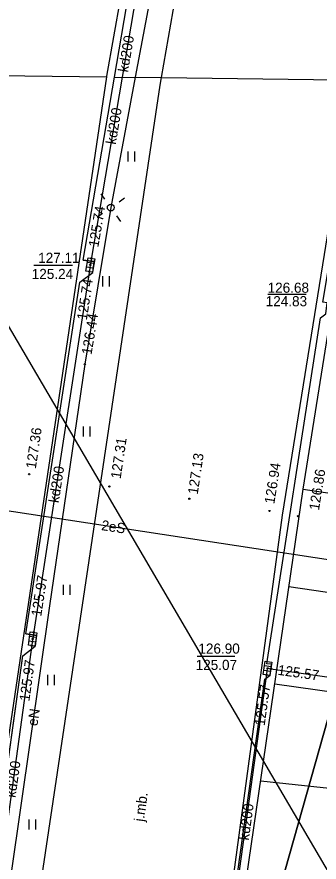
# Model space of a CAD drawing. Extents: x 6424617 to 6425697, y 5665845 to 5667190.
# Drawn here: x 6425243 to 6425265.4, y 5666007.2 to 5666069.8 of the extents above; entities that cross this region are included whole.
import ezdxf

# ---------------------------------------------------------------- set-up
doc = ezdxf.new("R2010")
doc.units = 0
for name, color, linetype in [('Warstwa 1', 7, 'Continuous'), ('Warstwa 10', 7, 'Continuous'), ('Warstwa 11', 7, 'Continuous'), ('Warstwa 12', 7, 'Continuous'), ('Warstwa 13', 7, 'Continuous'), ('Warstwa 14', 7, 'Continuous'), ('Warstwa 15', 7, 'Continuous'), ('Warstwa 2', 7, 'Continuous'), ('Warstwa 20', 7, 'Continuous'), ('Warstwa 21', 7, 'Continuous'), ('Warstwa 25', 7, 'Continuous'), ('Warstwa 4', 7, 'Continuous'), ('Warstwa 5', 7, 'Continuous'), ('Warstwa 6', 7, 'Continuous'), ('Warstwa 8', 7, 'Continuous'), ('Warstwa 9', 7, 'Continuous')]:
    doc.layers.add(name, color=color, linetype=linetype)

msp = doc.modelspace()

# ---------------------------------------------------------------- linework, layer by layer
at = {"layer": 'Warstwa 1'}
msp.add_line((6425255.27, 5665979.789), (6425282.481, 5666076.105), dxfattribs=at)
msp.add_line((6425255.27, 5665979.789), (6425282.481, 5666076.105), dxfattribs=at)
at = {"layer": 'Warstwa 10'}
msp.add_lwpolyline([(6425210.49, 5666038.08), (6425284.51, 5666026.79), (6425291.89, 5666026.49), (6425295.79, 5666025.09)], dxfattribs=at)
at = {"layer": 'Warstwa 12'}
for points in [[(6425305.48, 5666314.773), (6425305.46, 5666314.69), (6425304.78, 5666311.87), (6425300.71, 5666295.15), (6425294.99, 5666272.35), (6425290.15, 5666250.61), (6425284.71, 5666227.74), (6425279.01, 5666202.22), (6425275.47, 5666185.36), (6425276.45, 5666183.42), (6425275.83, 5666181.15), (6425274.33, 5666180.26), (6425268.32, 5666153.7), (6425265.78, 5666142.83), (6425259.79, 5666111.01), (6425258.46, 5666104.34), (6425255.58, 5666086.63), (6425256.35, 5666085.37), (6425256.11, 5666083.87), (6425255.06, 5666082.88), (6425251.757, 5666065.333)], [(6425255.56, 5666092.84), (6425255.47, 5666092.35), (6425253.14, 5666079.26), (6425253.1, 5666079.01), (6425250.781, 5666065.344)], [(6425251.757, 5666065.333), (6425249.94, 5666055.68), (6425248.02, 5666044.07), (6425245.41, 5666026.18), (6425242.56, 5666006.4), (6425240.62, 5665992.24), (6425239.37, 5665985.42), (6425238.5, 5665981.75), (6425238.236, 5665981.274), (6425238.29, 5665981.17), (6425235.29, 5665956.04), (6425231.712, 5665920.518)], [(6425250.78, 5666065.344), (6425248.46, 5666051.68), (6425248.42, 5666051.43), (6425248.38, 5666051.18), (6425244.19, 5666023.96), (6425244.15, 5666023.72), (6425244.12, 5666023.47), (6425240.34, 5665996.24), (6425240.31, 5665995.99)], [(6425258.26, 5665997.77), (6425258.29, 5665998.01), (6425261.52, 5666021.31), (6425261.56, 5666021.55), (6425261.81, 5666021.52), (6425276.66, 5666019.4), (6425276.91, 5666019.37), (6425277.16, 5666019.34), (6425278.45, 5666019.22), (6425279.12, 5666019.16)]]:
    msp.add_lwpolyline(points, dxfattribs=at)
at = {"layer": 'Warstwa 14'}
for p, q in [((6425247.103, 5666051.383), (6425244.248, 5666051.383)), ((6425264.417, 5666049.246), (6425261.568, 5666049.246)), ((6425259.129, 5666022.422), (6425256.347, 5666022.422))]:
    msp.add_line(p, q, dxfattribs=at)
for centre in [(6425248.501, 5666051.923), (6425248.42, 5666051.43), (6425248.342, 5666050.936), (6425248.02, 5666044.07), (6425244.229, 5666024.214), (6425244.15, 5666023.72), (6425244.086, 5666023.224), (6425261.56, 5666021.55), (6425261.485, 5666021.056), (6425261.81, 5666021.52)]:
    msp.add_circle(centre, 0.045, dxfattribs=at)
at = {"layer": 'Warstwa 2'}
msp.add_circle((6425249.94, 5666055.68), 0.25, dxfattribs=at)
at = {"layer": 'Warstwa 20'}
msp.add_lwpolyline([(6425260.19, 5665986.2), (6425260.11, 5665995.62), (6425260.004, 5666006.005), (6425264.186, 5666034.819), (6425267.005, 5666052.474), (6425269.154, 5666065.123)], dxfattribs=at)
at = {"layer": 'Warstwa 21'}
msp.add_lwpolyline([(6425301.664, 5665952.011), (6425297.112, 5665953.505), (6425231.404, 5666065.578)], dxfattribs=at)
at = {"layer": 'Warstwa 25'}
for centre in [(6425243.899, 5666035.926), (6425249.835, 5666035.018), (6425255.76, 5666034.111), (6425261.696, 5666033.204), (6425263.799, 5666032.816)]:
    msp.add_circle(centre, 0.045, dxfattribs=at)
at = {"layer": 'Warstwa 4'}
for p, q in [((6425248.201, 5666051.643), (6425248.695, 5666051.562)), ((6425248.145, 5666051.298), (6425248.639, 5666051.217)), ((6425243.881, 5666023.577), (6425244.377, 5666023.516)), ((6425243.923, 5666023.924), (6425244.419, 5666023.863)), ((6425261.338, 5666021.759), (6425261.833, 5666021.687)), ((6425261.287, 5666021.413), (6425261.782, 5666021.341))]:
    msp.add_line(p, q, dxfattribs=at)
for points in [[(6425249.506, 5666056.292), (6425249.217, 5666056.7)], [(6425250.552, 5666056.114), (6425250.96, 5666056.403)], [(6425249.328, 5666055.246), (6425248.92, 5666054.957)], [(6425250.374, 5666055.068), (6425250.663, 5666054.66)]]:
    msp.add_lwpolyline(points, dxfattribs=at)
for points in [[(6425248.093, 5666050.977), (6425248.254, 5666051.964), (6425248.747, 5666051.883), (6425248.586, 5666050.896)], [(6425243.841, 5666023.254), (6425243.962, 5666024.247), (6425244.459, 5666024.186), (6425244.338, 5666023.193)], [(6425261.24, 5666021.092), (6425261.385, 5666022.081), (6425261.88, 5666022.008), (6425261.735, 5666021.019)]]:
    msp.add_lwpolyline(points, close=True, dxfattribs=at)
at = {"layer": 'Warstwa 5'}
for p, q in [((6425247.907, 5666051.789), (6425250.217, 5666065.351)), ((6425250.217, 5666065.351), (6425253.69, 5666065.309)), ((6425253.592, 5666064.75), (6425253.69, 5666065.309)), ((6425242.692, 5665991.773), (6425253.592, 5666064.75)), ((6425251.221, 5666059.089), (6425251.221, 5666059.839)), ((6425251.721, 5666059.089), (6425251.721, 5666059.839)), ((6425247.907, 5666051.789), (6425248.715, 5666051.684)), ((6425248.61, 5666050.876), (6425248.715, 5666051.684)), ((6425247.647, 5666050.163), (6425248.61, 5666050.876)), ((6425249.349, 5666049.842), (6425249.349, 5666050.592)), ((6425249.849, 5666049.842), (6425249.849, 5666050.592)), ((6425243.646, 5666024.097), (6425247.647, 5666050.163)), ((6425247.918, 5666038.725), (6425247.918, 5666039.475)), ((6425248.418, 5666038.725), (6425248.418, 5666039.475)), ((6425246.432, 5666026.985), (6425246.432, 5666027.735)), ((6425246.932, 5666026.985), (6425246.932, 5666027.735)), ((6425243.646, 5666024.097), (6425244.454, 5666023.992)), ((6425244.35, 5666023.194), (6425244.454, 5666023.992)), ((6425243.436, 5666022.48), (6425244.35, 5666023.194)), ((6425239.774, 5665996.367), (6425243.436, 5666022.48)), ((6425245.276, 5666020.309), (6425245.276, 5666021.059)), ((6425245.776, 5666020.309), (6425245.776, 5666021.059)), ((6425243.9, 5666009.608), (6425243.9, 5666010.358)), ((6425244.4, 5666009.608), (6425244.4, 5666010.358))]:
    msp.add_line(p, q, dxfattribs=at)
at = {"layer": 'Warstwa 6'}
for points in [[(6425312.278, 5666201.804), (6425305.245, 5666173.41), (6425290.169, 5666109.024), (6425288.966, 5666103.799), (6425282.481, 5666076.105), (6425255.27, 5665979.789), (6425246.948, 5665948.976), (6425244.899, 5665943.26), (6425258.752, 5665937.662), (6425261.42, 5665964.23), (6425277.55, 5665972.9), (6425282.55, 5666028.38), (6425286.06, 5666058.16), (6425302.03, 5666141.46), (6425306.64, 5666159.22), (6425325.89, 5666241.74)], [(6425250.217, 5666065.351), (6425252.338, 5666077.807), (6425253.28, 5666078.48), (6425253.415, 5666079.288), (6425252.597, 5666079.423), (6425257.287, 5666105.377), (6425258.27, 5666106.069), (6425258.404, 5666106.877), (6425257.596, 5666107.012), (6425262.644, 5666132.849), (6425263.155, 5666132.86), (6425263.638, 5666133.561), (6425263.772, 5666134.359), (6425262.964, 5666134.494), (6425268.311, 5666160.286), (6425269.325, 5666161.008), (6425269.459, 5666161.805), (6425268.651, 5666161.94), (6425274.279, 5666187.727), (6425275.25, 5666188.37), (6425275.405, 5666189.167), (6425274.608, 5666189.331), (6425280.353, 5666215.016)], [(6425242.84, 5666212.49), (6425237.49, 5666195.18), (6425235.64, 5666175.69), (6425221.4, 5666109.24), (6425216.06, 5666092.43), (6425215.14, 5666072.15), (6425206.5, 5666014.74), (6425201.44, 5665996.89), (6425200.56, 5665980.59), (6425215.3, 5665971.39), (6425213.05, 5665952.08), (6425244.899, 5665943.26), (6425246.948, 5665948.976), (6425255.27, 5665979.789), (6425282.481, 5666076.105), (6425288.966, 5666103.799), (6425290.169, 5666109.024), (6425305.245, 5666173.41), (6425312.278, 5666201.804)], [(6425238.834, 5665989.212), (6425239.555, 5665994.751), (6425240.468, 5665995.455), (6425240.582, 5665996.253), (6425239.774, 5665996.367), (6425243.436, 5666022.48), (6425244.35, 5666023.194), (6425244.454, 5666023.992), (6425243.646, 5666024.097), (6425247.647, 5666050.163), (6425248.61, 5666050.876), (6425248.715, 5666051.684), (6425247.907, 5666051.789), (6425250.217, 5666065.351)], [(6425257.707, 5665996.224), (6425257.766, 5665996.723), (6425258.395, 5665997.202), (6425258.5, 5665998.01), (6425258.16, 5665998.046), (6425261.361, 5666020.756), (6425261.746, 5666021.049), (6425261.851, 5666021.847), (6425261.512, 5666021.893), (6425265.485, 5666047.51), (6425265.861, 5666047.803), (6425265.965, 5666048.612), (6425265.646, 5666048.667), (6425268.412, 5666065.132)]]:
    msp.add_lwpolyline(points, dxfattribs=at)
at = {"layer": 'Warstwa 8'}
for p, q in [((6425249.653, 5666065.412), (6425254.728, 5666094.389)), ((6425253.69, 5666065.309), (6425258.666, 5666093.648)), ((6425235.486, 5666065.529), (6425249.644, 5666065.358)), ((6425235.486, 5666065.529), (6425249.644, 5666065.358)), ((6425238.336, 5665989.301), (6425249.644, 5666065.358)), ((6425249.644, 5666065.358), (6425249.653, 5666065.412)), ((6425253.592, 5666064.75), (6425253.69, 5666065.309)), ((6425253.69, 5666065.309), (6425267.88, 5666065.139)), ((6425253.69, 5666065.309), (6425267.88, 5666065.139)), ((6425242.692, 5665991.773), (6425253.592, 5666064.75)), ((6425262.66, 5666032.886), (6425267.405, 5666062.43)), ((6425257.707, 5665996.224), (6425262.66, 5666032.886))]:
    msp.add_line(p, q, dxfattribs=at)
msp.add_lwpolyline([(6425210.49, 5666038.08), (6425284.51, 5666026.79)], dxfattribs=at)
at = {"layer": 'Warstwa 9'}
for p, q in [((6425264.186, 5666034.819), (6425278.766, 5666032.593)), ((6425263.14, 5666027.616), (6425270.385, 5666026.537)), ((6425262.095, 5666020.412), (6425276.492, 5666018.323)), ((6425261.05, 5666013.208), (6425268.301, 5666012.438))]:
    msp.add_line(p, q, dxfattribs=at)
msp.add_lwpolyline([(6425274.449, 5665987.148), (6425274.378, 5665987.143), (6425273.879, 5665987.11), (6425267.06, 5665986.2), (6425260.19, 5665986.2), (6425260.11, 5665995.62), (6425260.004, 5666006.005), (6425264.186, 5666034.819), (6425267.005, 5666052.474), (6425269.154, 5666065.123), (6425284.15, 5666064.943), (6425282.269, 5666054.099), (6425280.181, 5666041.473), (6425278.285, 5666029.573), (6425276.3, 5666017.115), (6425275.221, 5666009.982), (6425274.649, 5666005.431), (6425274.385, 5666002.465), (6425274.3, 5665999.965)], close=True, dxfattribs=at)

# ---------------------------------------------------------------- texts
at = {"layer": 'Warstwa 11'}
msp.add_text('2eS', height=0.75, rotation=351.32626, dxfattribs=at).set_placement((6425249.201, 5666031.796))
at = {"layer": 'Warstwa 13'}
for s, rotation, p in [('kd200', 80.36879, (6425251.214, 5666065.667)), ('kd200', 80.36306, (6425250.303, 5666060.317)), ('kd200', 80.36306, (6425250.303, 5666060.317)), ('kd200', 81.25114, (6425246.08, 5666033.768)), ('eN', 81.80118, (6425244.501, 5666017.239)), ('kd200', 82.09912, (6425242.883, 5666011.935)), ('kd200', 82.10485, (6425260.16, 5666008.774))]:
    msp.add_text(s, height=0.75, rotation=rotation, dxfattribs=at).set_placement(p)
at = {"layer": 'Warstwa 14'}
for s, rotation, p in [('125.74', 80.36306, (6425249.015, 5666052.704)), ('125.74', 81.25114, (6425248.164, 5666047.306)), ('126.44', 80.60943, (6425248.511, 5666044.742)), ('125.97', 81.25114, (6425244.785, 5666025.355)), ('125.97', 82.09912, (6425243.907, 5666019.079)), ('125.57', 351.8763, (6425262.274, 5666021.075)), ('125.57', 82.10485, (6425261.337, 5666017.258))]:
    msp.add_text(s, height=0.75, rotation=rotation, dxfattribs=at).set_placement(p)
for s, p in [('125.24', (6425244.085, 5666050.389)), ('124.83', (6425261.418, 5666048.37)), ('125.07', (6425256.229, 5666021.428))]:
    msp.add_text(s, height=0.75, dxfattribs=at).set_placement(p)
at = {"layer": 'Warstwa 15'}
for s, p in [('127.11', (6425244.563, 5666051.585)), ('126.68', (6425261.559, 5666049.37)), ('126.90', (6425256.43, 5666022.637))]:
    msp.add_text(s, height=0.75, dxfattribs=at).set_placement(p)
at = {"layer": 'Warstwa 25'}
for s, rotation, p in [('127.36', 81.54335, (6425244.385, 5666036.294)), ('127.31', 81.50325, (6425250.67, 5666035.552)), ('127.13', 81.50325, (6425256.379, 5666034.396)), ('126.94', 80.87299, (6425262.051, 5666033.685)), ('126.86', 80.93029, (6425265.363, 5666033.217))]:
    msp.add_text(s, height=0.75, rotation=rotation, dxfattribs=at).set_placement(p)
at = {"layer": 'Warstwa 8'}
msp.add_text('j.mb.', height=0.75, rotation=82.30539, dxfattribs=at).set_placement((6425252.396, 5666010.16))

doc.saveas('drawing.dxf')
